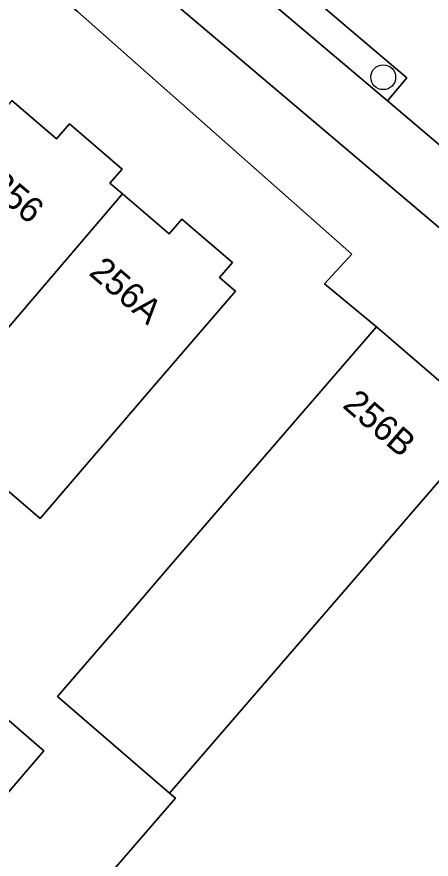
# Model space of a CAD drawing. Extents: x 162344 to 162869, y 381217 to 381818.
# Drawn here: x 162638.72 to 162655.02, y 381665.84 to 381699.01 of the extents above; entities that cross this region are included whole.
import ezdxf

# ---------------------------------------------------------------- set-up
doc = ezdxf.new("R2010")
doc.units = 0
for name, color, linetype in [('IMGEO_Berm_groen', 7, 'Continuous'), ('IMGEO_Berm_open', 7, 'Continuous'), ('IMGEO_Boom', 7, 'Continuous'), ('IMGEO_Erf', 7, 'Continuous'), ('IMGEO_Fietspad_gesloten', 7, 'Continuous'), ('IMGEO_Pand', 7, 'Continuous'), ('IMGEO_Pand_nummerreeks', 7, 'Continuous'), ('IMGEO_Voetpad_open', 7, 'Continuous')]:
    doc.layers.add(name, color=color, linetype=linetype)

msp = doc.modelspace()

# ---------------------------------------------------------------- linework, layer by layer
at = {"layer": 'IMGEO_Berm_groen'}
msp.add_lwpolyline([(162645.843, 381703.609), (162645.044, 381702.698), (162653.3, 381695.702), (162654.058, 381696.612)], close=True, dxfattribs=at)
at = {"layer": 'IMGEO_Berm_open'}
msp.add_lwpolyline([(162636.73, 381711.388), (162645.168, 381704.205), (162644.368, 381703.272), (162645.044, 381702.698), (162645.843, 381703.609), (162654.058, 381696.612), (162653.3, 381695.702), (162657.893, 381691.81), (162658.636, 381692.708), (162670.949, 381682.192), (162673.44, 381680.066), (162673.896, 381680.577), (162671.257, 381682.847), (162661.587, 381691.124)], dxfattribs=at)
at = {"layer": 'IMGEO_Boom'}
msp.add_circle((162653.133, 381696.632), 0.489, dxfattribs=at)
at = {"layer": 'IMGEO_Erf'}
for points in [[(162636.428, 381666.14), (162640.413, 381662.701), (162640.768, 381663.113), (162641.053, 381663.444), (162660.838, 381646.394), (162662.142, 381645.292), (162662.532, 381645.744), (162652.841, 381653.967), (162652.558, 381654.203), (162641.244, 381663.665), (162641.107, 381663.78), (162641.857, 381664.649), (162644.958, 381668.241), (162644.725, 381668.442), (162640.323, 381672.242), (162642.842, 381675.159), (162644.71, 381677.345), (162648.449, 381681.676), (162649.606, 381683.017), (162652.873, 381686.801), (162650.823, 381688.494), (162651.895, 381689.662), (162641.109, 381699.217), (162608.637, 381727.011)], [(162638.527, 381695.711), (162640.283, 381694.203), (162640.792, 381694.796), (162642.864, 381693.017), (162642.387, 381692.461), (162642.883, 381692.035), (162644.716, 381690.461), (162645.215, 381691.041), (162647.202, 381689.334), (162646.695, 381688.744), (162647.321, 381688.206), (162644.064, 381684.413), (162639.638, 381679.26), (162635.242, 381683.035)]]:
    msp.add_lwpolyline(points, dxfattribs=at)
msp.add_lwpolyline([(162637.043, 381672.476), (162638.402, 381671.303), (162639.79, 381670.105), (162637.974, 381668.001), (162636.665, 381666.484), (162633.916, 381668.861), (162631.497, 381670.953), (162635.505, 381675.587), (162637.924, 381673.494)], close=True, dxfattribs=at)
at = {"layer": 'IMGEO_Fietspad_gesloten'}
for points in [[(162530.162, 381796.875), (162530.974, 381796.217), (162578.489, 381755.878), (162611.83, 381727.598), (162620.898, 381719.907), (162656.302, 381689.888), (162668.485, 381679.538), (162672.31, 381676.305)], [(162673.276, 381678.784), (162670.225, 381681.365), (162659.5, 381690.448), (162657.893, 381691.81), (162653.3, 381695.702), (162645.044, 381702.698), (162644.368, 381703.272), (162635.905, 381710.449), (162631.332, 381714.328), (162622.663, 381721.681), (162622.286, 381722.001), (162621.975, 381722.265), (162613.737, 381729.258), (162609.157, 381733.146)]]:
    msp.add_lwpolyline(points, dxfattribs=at)
at = {"layer": 'IMGEO_Pand'}
for points in [[(162631.64, 381687.639), (162631.223, 381687.145), (162635.499, 381683.534), (162635.143, 381683.12), (162635.242, 381683.035), (162637.52, 381685.768), (162642.883, 381692.035), (162642.387, 381692.461), (162642.864, 381693.017), (162640.792, 381694.796), (162640.283, 381694.203), (162638.527, 381695.711), (162633.19, 381689.474)], [(162635.242, 381683.035), (162639.638, 381679.26), (162644.064, 381684.413), (162647.321, 381688.206), (162646.695, 381688.744), (162647.202, 381689.334), (162645.215, 381691.041), (162644.716, 381690.461), (162642.883, 381692.035), (162637.52, 381685.768)], [(162657.285, 381682.992), (162652.873, 381686.801), (162649.606, 381683.017), (162648.449, 381681.676), (162644.71, 381677.345), (162642.842, 381675.159), (162640.323, 381672.242), (162644.725, 381668.442)], [(162671.169, 381671.008), (162670.832, 381671.299), (162657.765, 381682.579), (162657.285, 381682.992), (162644.725, 381668.442), (162644.958, 381668.241), (162641.857, 381664.649), (162641.107, 381663.78), (162641.244, 381663.665), (162652.558, 381654.203), (162655.287, 381657.365), (162657.64, 381655.334)], [(162639.79, 381670.105), (162638.402, 381671.303), (162637.043, 381672.476), (162633.916, 381668.861), (162636.665, 381666.484), (162637.974, 381668.001)]]:
    msp.add_lwpolyline(points, close=True, dxfattribs=at)
at = {"layer": 'IMGEO_Voetpad_open'}
for points in [[(162672.31, 381676.305), (162668.485, 381679.538), (162656.302, 381689.888), (162620.898, 381719.907), (162611.83, 381727.598), (162578.489, 381755.878), (162530.974, 381796.217)], [(162528.884, 381795.273), (162581.778, 381750), (162607.811, 381727.718), (162608.637, 381727.011), (162641.109, 381699.217), (162651.895, 381689.662), (162650.823, 381688.494), (162652.873, 381686.801), (162657.285, 381682.992), (162657.765, 381682.579), (162670.832, 381671.299), (162671.169, 381671.008), (162679.213, 381664.065), (162681.539, 381661.361), (162682.168, 381662.17), (162684.232, 381664.825), (162683.099, 381665.838)]]:
    msp.add_lwpolyline(points, dxfattribs=at)

# ---------------------------------------------------------------- texts
at = {"layer": 'IMGEO_Pand_nummerreeks'}
for s, rotation, p in [('256', 319.8385, (162637.536, 381692.255)), ('256A', 319.2127, (162641.514, 381688.883)), ('256B', 319.2001, (162651.492, 381683.66))]:
    msp.add_text(s, height=1, rotation=rotation, dxfattribs=at).set_placement(p)

doc.saveas('drawing.dxf')
